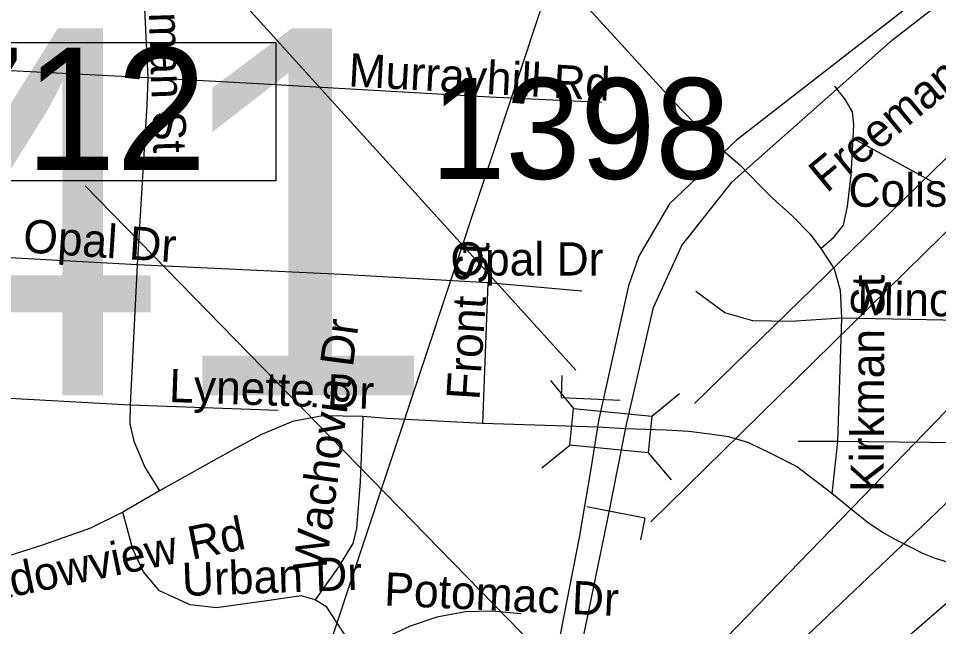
# Model space of a CAD drawing. Extents: x 1662474 to 1856135, y 779280 to 917889.
# Drawn here: x 1756514 to 1759145, y 834053 to 835792 of the extents above; entities that cross this region are included whole.
import ezdxf

# ---------------------------------------------------------------- set-up
doc = ezdxf.new("R2010")
doc.units = 0
for name, color, linetype in [('Cogo Default Point CELL', 7, 'Continuous'), ('Exist Road Non-System Structure Non-Sys NCDOT Attributed CELL', 7, 'Continuous'), ('Exist Road Non-System Structure Non-Sys NCDOT Number Label', 7, 'Continuous'), ('Exist Road Non-System Structure Non-Sys Other Number Label', 7, 'Continuous'), ('Exist Road Non-System Type 51', 7, 'Continuous'), ('Exist Road Non-System Type 51 Label', 7, 'Continuous'), ('Exist Road Primary Interstate Structure Standard Bridge Number Label', 7, 'Continuous'), ('Exist Road Secondary Structure Standard Bridge Number Label', 7, 'Continuous'), ('Exist Road Secondary Type 51 Divided Attributed', 7, 'Continuous'), ('Exist Road Secondary Type 51 Label', 7, 'Continuous'), ('Exist Vertical Profile Horizontal Axis Label Major', 7, 'Continuous'), ('Markup_Level_0', 7, 'Continuous'), ('Scratch_Level_2', 7, 'Continuous'), ('Scratch_Level_6', 7, 'Continuous')]:
    doc.layers.add(name, color=color, linetype=linetype)

msp = doc.modelspace()

# ---------------------------------------------------------------- linework, layer by layer
at = {"layer": 'Exist Road Non-System Structure Non-Sys NCDOT Attributed CELL'}
for p, q in [((1758035.6, 834756.2), (1758100.9, 834676.7)), ((1758325.1, 834654.2), (1758404.6, 834719.5)), ((1758011.1, 834506.6), (1758090.6, 834571.9)), ((1758314.9, 834549.9), (1758380.4, 834472.3))]:
    msp.add_line(p, q, dxfattribs=at)
msp.add_lwpolyline([(1758100.9, 834676.7), (1758325.2, 834654.7), (1758314.9, 834549.9), (1758090.6, 834571.9)], close=True, dxfattribs=at)
at = {"layer": 'Exist Road Non-System Structure Non-Sys NCDOT Number Label'}
msp.add_lwpolyline([(1758447.6, 834690.9), (1760369.7, 836564.9), (1762003.5, 838414.9)], dxfattribs=at)
at = {"layer": 'Exist Road Non-System Type 51'}
for p, q in [((1756883.9, 835621.9), (1755835.1, 835674.6)), ((1759132.4, 835321.9), (1758901.1, 835448.1)), ((1758529.9, 835412.9), (1758577.6, 835372)), ((1756853.8, 835086.9), (1755817.5, 835145.2)), ((1756853.8, 835086.9), (1756833.8, 834685.4)), ((1757856.4, 835035.5), (1757840.6, 834633.9)), ((1758125.1, 835011.6), (1757856.4, 835035.5)), ((1758867.6, 834934.2), (1758856.4, 834581.7)), ((1756833.8, 834685.4), (1755806.2, 834744.2)), ((1757256.4, 834670.4), (1756833.8, 834685.4)), ((1758170.2, 834622.7), (1757840.6, 834633.9)), ((1758250, 834618.2), (1758170.2, 834622.7)), ((1758856.4, 834581.7), (1758743.8, 834581.7)), ((1758856.4, 834581.7), (1758840.1, 834433.2)), ((1759751.4, 834572), (1758856.4, 834581.7)), ((1756917.2, 834440.5), (1756812.5, 834380.2))]:
    msp.add_line(p, q, dxfattribs=at)
for points in [[(1756983.9, 836811.6), (1756941.4, 836770.7), (1756925.1, 836748.1), (1756902.6, 836712.9), (1756881.2, 836651.8), (1756868.9, 835937.9), (1756883.9, 835621.9)], [(1756983.9, 836811.6), (1757007.5, 836759.1), (1757048.8, 836696.6), (1757106.2, 836632.1), (1757180, 836568), (1757368.9, 836440.4), (1757575, 836305.6), (1757688.9, 836231.9), (1757787.6, 836160.4), (1757866.4, 836096.7), (1758086.2, 835884.6), (1758387.9, 835552.9), (1758447.4, 835491.7), (1758529.9, 835412.9)], [(1756883.9, 835621.9), (1756881, 835543.6), (1756853.8, 835086.9)], [(1758181.2, 835550.7), (1757861.4, 835566.8), (1757182.4, 835605.6), (1756883.9, 835621.9)], [(1758901.1, 835448.1), (1758902.5, 835488), (1758898.9, 835524.2), (1758878.9, 835559.1), (1758848.6, 835597.9)], [(1758808.9, 835134.2), (1758846.4, 835167), (1758873.6, 835200.6), (1758884.9, 835253.4), (1758894.9, 835343.1), (1758901.1, 835448.1)], [(1758577.6, 835372), (1758631.4, 835316.9), (1758670, 835278), (1758726.1, 835226.9), (1758777.6, 835174.4), (1758808.9, 835134.2)], [(1758808.9, 835134.2), (1758846.4, 835075.4), (1758863.6, 835014.2), (1758867.6, 834934.2)], [(1757856.4, 835035.5), (1757437.4, 835059.1), (1756853.8, 835086.9)], [(1758867.6, 834934.2), (1758722.5, 834925.5), (1758613.9, 834926.9), (1758533.8, 834950.2), (1758451.4, 835010.6)], [(1759379.9, 834759.1), (1759374.9, 834910.6), (1759352.4, 834925.2), (1758867.6, 834934.2)], [(1756833.8, 834685.4), (1756832.8, 834632.1), (1756843.8, 834583), (1756875.8, 834508.2), (1756917.2, 834440.5)], [(1757498.9, 834653.1), (1757384.6, 834655.4), (1757297.6, 834639.2), (1757208.9, 834601.7), (1757122.5, 834555.2), (1756917.2, 834440.5)], [(1757498.9, 834653.1), (1757491, 834466.8), (1757481.2, 834333.2), (1757470, 834290.7), (1757428.8, 834224), (1757362.6, 834129.2)], [(1757840.6, 834633.9), (1757567.9, 834648.1), (1757498.9, 834653.1)], [(1758840.1, 834433.2), (1758738.8, 834510.6), (1758667.6, 834547.1), (1758602.5, 834578), (1758545, 834595.6), (1758491.2, 834602.9), (1758431.4, 834610.4), (1758366.4, 834614.2), (1758250, 834618.2)], [(1759267.6, 834212.9), (1759215.1, 834226.9), (1759176.2, 834235.5), (1759133.8, 834248.1), (1759099.9, 834261.5), (1759062.6, 834280.4), (1759021.1, 834301.7), (1758983.9, 834322.9), (1758945, 834348.1), (1758911.1, 834375.4), (1758840.1, 834433.2)], [(1756812.5, 834380.2), (1756720.1, 834333.9), (1756582.6, 834285.7), (1756446.4, 834243.1), (1756354, 834231.9), (1756078.9, 834225.5), (1755965, 834227.9), (1755895.2, 834247.1), (1755808.9, 834285.7), (1755745.4, 834318.2)], [(1757362.6, 834129.2), (1757322.5, 834140.5), (1757231.4, 834127.7), (1757080, 834106.9), (1757005.1, 834115.4), (1756917.2, 834155.5), (1756871.4, 834209.2), (1756841.4, 834274.4), (1756812.5, 834380.2)], [(1757483.9, 833974.1), (1757396.2, 834107.9), (1757362.6, 834129.2)], [(1757950.4, 834089.4), (1757867.6, 834096.7), (1757792.6, 834095.4), (1757710.1, 834079.4), (1757633.8, 834054.2), (1757553.8, 834016.9), (1757483.9, 833974.1)]]:
    msp.add_lwpolyline(points, dxfattribs=at)
at = {"layer": 'Exist Road Primary Interstate Structure Standard Bridge Number Label'}
msp.add_lwpolyline([(1758006.9, 833302.8), (1759095.3, 834337.4), (1760240.9, 835435.2), (1761634.5, 836712.6)], dxfattribs=at)
at = {"layer": 'Exist Road Secondary Structure Standard Bridge Number Label'}
msp.add_lwpolyline([(1758000.4, 833465.7), (1761139.7, 836706.5), (1761795.4, 837313.6)], dxfattribs=at)
at = {"layer": 'Exist Road Secondary Type 51 Divided Attributed'}
for points in [[(1761530.6, 838885.3), (1761072, 838367.7), (1760571.4, 837802), (1760419.9, 837644.9), (1760326, 837492.3), (1760268.3, 837316.5), (1760229.9, 837162.7), (1760209.6, 837060.7), (1760175, 836908.6), (1760150.1, 836821.8), (1760126.1, 836765.5), (1760063.6, 836658.5), (1760021.9, 836596.4), (1759942.2, 836511.5), (1759816.3, 836413.5), (1758567.2, 835443.3), (1758376, 835261.8), (1758287.9, 835111.4), (1758258.2, 835027.4), (1758173.1, 834640.7)], [(1758253.2, 834630.6), (1758329.6, 834965), (1758410.7, 835141.9), (1758555.1, 835324.3), (1759013, 835729.9), (1759899.8, 836416.8), (1760030.8, 836538.8), (1760100.3, 836627.6), (1760167.1, 836745.8), (1760202.5, 836843.1), (1760265.6, 837080.3), (1760301.3, 837261.6), (1760350.2, 837439), (1760367, 837477), (1760382.3, 837504.1), (1760406.2, 837542), (1760429.9, 837570.8), (1760593.4, 837741.8), (1761133.2, 838357.1), (1761595.3, 838881.2)], [(1757975.5, 833515.7), (1758052.6, 833718.7), (1758125.1, 834001.1), (1758204.2, 834385), (1758226.8, 834500.8), (1758253.2, 834630.6)], [(1758173.1, 834640.7), (1758150.6, 834503.4), (1758117.2, 834307.1), (1758054.6, 833986.2)]]:
    msp.add_lwpolyline(points, dxfattribs=at)
at = {"layer": 'Exist Vertical Profile Horizontal Axis Label Major'}
for p, q in [((1758322, 834352.3), (1761948.2, 837910.2)), ((1757205.9, 833404.5), (1758356.6, 836864.8)), ((1758108.4, 834786.1), (1757126.3, 835869.4))]:
    msp.add_line(p, q, dxfattribs=at)
at = {"layer": 'Markup_Level_0'}
for p, q in [((1758066.5, 834707.5), (1758069.3, 834770.9)), ((1758066.5, 834707.5), (1758235, 834700.1)), ((1758304.9, 834362.6), (1758139.5, 834395.6)), ((1758304.9, 834362.6), (1758292.5, 834300.4))]:
    msp.add_line(p, q, dxfattribs=at)
at = {"layer": 'Scratch_Level_2'}
msp.add_lwpolyline([(1757728.9, 832872.7), (1759620.4, 834512.4), (1761513.8, 836183.1)], dxfattribs=at)
at = {"layer": 'Scratch_Level_6'}
msp.add_line((1757991.1, 833996), (1756704.8, 835312.7), dxfattribs=at)
msp.add_lwpolyline([(1755947.4, 835722.4), (1757250, 835722.4), (1757250, 835327.5), (1755947.4, 835327.5)], close=True, dxfattribs=at)

# ---------------------------------------------------------------- texts
at = {"layer": 'Cogo Default Point CELL'}
msp.add_text('1398', height=288, dxfattribs=at).set_placement((1757692.5, 835332.9))
at = {"layer": 'Exist Road Non-System Structure Non-Sys Other Number Label'}
msp.add_text('J441', height=1049.86, dxfattribs=at).set_placement((1754669.6, 834713.6))
at = {"layer": 'Exist Road Non-System Type 51 Label'}
for s, rotation, p in [('Old Chapman St', 271.9356, (1756868.7, 836343.9)), ('Murrayhill Rd', 356.8272, (1757456.3, 835597.5)), ('Opal Dr', 356.1867, (1756525.4, 835123.1)), ('Front St', 86.3843, (1757832.3, 834698.9)), ('Kirkman St', 89.7921, (1758988.2, 834437.7)), ('Minor St', 359.1228, (1758912.4, 834943.7)), ('Wachovia Dr', 82.4409, (1757392.2, 834204.4)), ('Lynette Dr', 358.0402, (1756943.6, 834694.9)), ('W Meadowview Rd', 11.6527, (1756103.8, 834056.5)), ('Urban Dr', 2.0119, (1756983.1, 834140.1)), ('Potomac Dr', 357.3954, (1757558.7, 834113.3))]:
    msp.add_text(s, height=95, rotation=rotation, dxfattribs=at).set_placement(p)
for s, p in [('Coliseum Blvd', (1758887.6, 835253.1)), ('Opal Dr', (1757749.3, 835056.5))]:
    msp.add_text(s, height=95, dxfattribs=at).set_placement(p)
at = {"layer": 'Exist Road Secondary Type 51 Label'}
msp.add_text('Freeman Mill Rd', height=95, rotation=39.4468, dxfattribs=at).set_placement((1758824.7, 835290.4))
at = {"layer": 'Scratch_Level_6'}
msp.add_text('S712', height=350, dxfattribs=at).set_placement((1755959.9, 835358.1))

doc.saveas('drawing.dxf')
